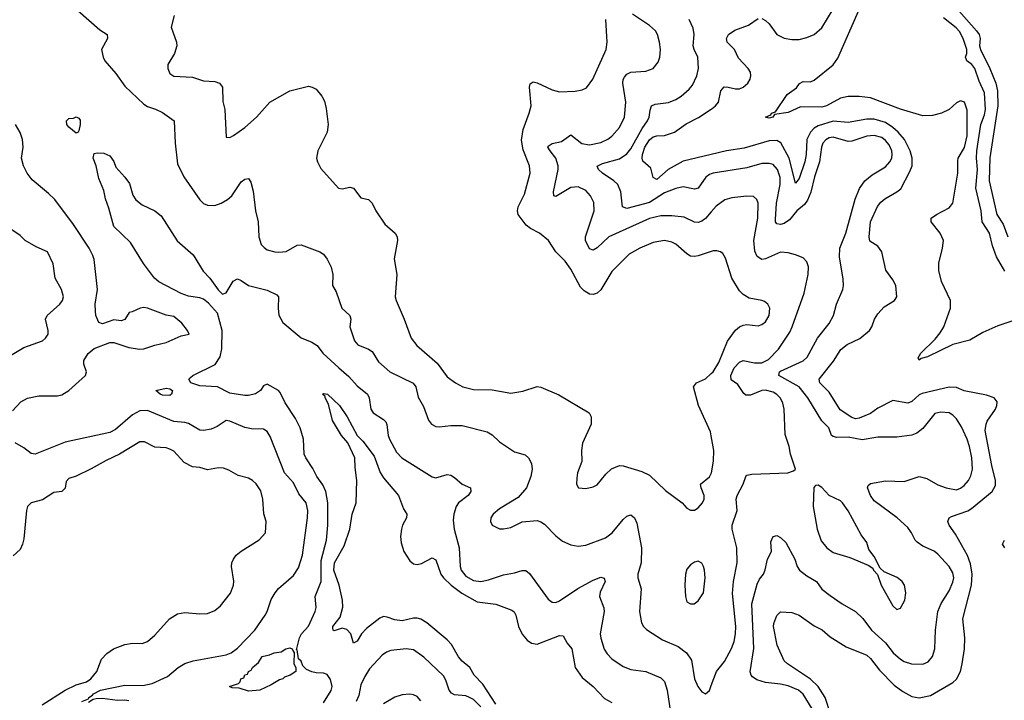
# Model space of a CAD drawing. Header units: inches. Extents: x 1173000 to 1307049, y 522583 to 678455.
# Tile 369 of 617: x 1256308 to 1261564, y 586176 to 589810. Entities that reach past the tile are written whole.
import ezdxf

# ---------------------------------------------------------------- set-up
doc = ezdxf.new("R2010")
doc.units = ezdxf.units.IN
doc.header["$MEASUREMENT"] = 0
doc.layers.add('B2558', color=7, linetype='Continuous')
doc.layers.add('B2568', color=7, linetype='Continuous')

msp = doc.modelspace()

# ---------------------------------------------------------------- linework, layer by layer
at = {"layer": 'B2558', "color": 5}
for points, elevation in [([(1256618.6, 589858.6), (1256735, 589755), (1256775.8, 589730), (1256777.4, 589710), (1256745.3, 589650), (1256753.6, 589610), (1256763.2, 589590), (1256822, 589522), (1256870, 589454), (1256970, 589359.2), (1256990, 589346.2), (1257032.2, 589332.2), (1257070, 589313.4), (1257132.4, 589270), (1257137.5, 589150), (1257150, 589040.5), (1257184.1, 588970), (1257270, 588847.8), (1257290, 588829), (1257310, 588819.6), (1257350, 588818.3), (1257383.7, 588830), (1257418, 588850), (1257439.7, 588870), (1257490, 588944.6), (1257510, 588958.9), (1257530, 588961.6), (1257542.5, 588942.5), (1257554, 588894), (1257566.7, 588790), (1257581.1, 588730), (1257584.4, 588650), (1257596.9, 588610), (1257612.6, 588592.6), (1257630, 588581.8), (1257669.7, 588570.3), (1257690.8, 588569.2), (1257730, 588572.9), (1257790, 588605.3), (1257810, 588607.2), (1257910, 588570.2), (1257930, 588558.3), (1257950, 588530.3), (1257970, 588487.7), (1257979.7, 588450), (1257977.1, 588390), (1257997.3, 588357.3), (1258028, 588270), (1258070.2, 588230), (1258075, 588210), (1258070.2, 588170), (1258094.6, 588094.6), (1258113.8, 588073.8), (1258170, 588051.2), (1258190, 588037.8), (1258223.5, 587983.5), (1258284.2, 587930), (1258408.6, 587868.6), (1258422.8, 587850), (1258434.4, 587794.4), (1258464.6, 587744.6), (1258491.3, 587671.3), (1258506, 587650), (1258530, 587638), (1258550, 587636.5), (1258610, 587643.5), (1258670, 587643.2), (1258804, 587610), (1258830, 587592.9), (1258870, 587555.3), (1258950, 587503.1), (1259006.1, 587486.1), (1259024.4, 587470), (1259039.6, 587439.6), (1259044, 587410), (1259037.5, 587370), (1259012.9, 587310), (1258970, 587259.1), (1258870, 587198.7), (1258835.5, 587170), (1258822.4, 587150), (1258821.6, 587130), (1258830.8, 587110), (1258870, 587090.5), (1258890.5, 587090.5), (1258930, 587097.6), (1258990.8, 587129.2), (1259070, 587135.8), (1259090, 587129.1), (1259110, 587115.3), (1259170, 587053.1), (1259205.6, 587025.6), (1259250, 587005.7), (1259290, 586999.5), (1259330, 587004.9), (1259436, 587044), (1259471.8, 587070), (1259530, 587140.7), (1259550, 587158.8), (1259570, 587166.8), (1259590, 587150.8), (1259602.3, 587122.3), (1259628.1, 586990), (1259626, 586910), (1259608.6, 586850), (1259608.4, 586830), (1259626.3, 586770), (1259616.9, 586650), (1259627.2, 586590), (1259638.7, 586570), (1259654.6, 586554.6), (1259739.2, 586499.2), (1259823.1, 586463.1), (1259867, 586430), (1259894, 586390), (1259911.2, 586290), (1259928.7, 586248.7), (1259950, 586220.3), (1259970, 586210.4), (1259990, 586228.2), (1260000, 586254.7)], 860), ([(1257131.8, 589831.8), (1257117.2, 589770), (1257145.7, 589690), (1257146.7, 589670), (1257134.4, 589630), (1257099.5, 589570), (1257098.3, 589550), (1257110, 589522.4), (1257130, 589509), (1257230, 589503.6), (1257290, 589483.2), (1257350, 589480.2), (1257375.3, 589470), (1257390.2, 589450), (1257392.6, 589372.6), (1257402.6, 589330), (1257410, 589182), (1257430, 589181), (1257450, 589190.8), (1257510, 589234.4), (1257572.8, 589290), (1257643.6, 589370), (1257750, 589430.3), (1257850, 589454), (1257870, 589450.3), (1257890, 589439.5), (1257921.4, 589401.4), (1257934.7, 589374.7), (1257944.4, 589335.6), (1257954.7, 589250), (1257950.2, 589210), (1257900.4, 589110), (1257893, 589070), (1257897.3, 589050), (1257915.5, 589015.5), (1258010, 588910.7), (1258030, 588906), (1258070, 588914.9), (1258090, 588910.5), (1258130, 588858), (1258170.6, 588850), (1258190, 588830.6), (1258208.9, 588788.9), (1258257.8, 588717.8), (1258313, 588670), (1258323, 588650), (1258325.5, 588630), (1258306.3, 588533.7), (1258320.8, 588450), (1258313.2, 588330), (1258317.5, 588310), (1258360.9, 588210), (1258397.4, 588110), (1258428.8, 588070), (1258536, 587976), (1258590, 587903.2), (1258634, 587870), (1258673.4, 587850), (1258730, 587834.7), (1258830, 587832.6), (1258930, 587816.4), (1258994.2, 587825.8), (1259070, 587852), (1259090, 587847.3), (1259186, 587806), (1259348, 587710), (1259358.4, 587690), (1259358, 587650), (1259311.8, 587548.2), (1259307.2, 587510), (1259308.8, 587450), (1259286.7, 587390), (1259282.4, 587362.4), (1259280.7, 587330), (1259290.7, 587310.7), (1259330, 587306), (1259370, 587314.9), (1259390, 587326), (1259436.8, 587383.2), (1259468.1, 587411.9), (1259510, 587429.1), (1259530, 587428.1), (1259630, 587396.5), (1259670, 587378.5), (1259755.4, 587295.4), (1259844, 587230), (1259870, 587201), (1259890, 587191), (1259910, 587190.8), (1259930, 587204), (1259953.3, 587230), (1259962.4, 587250), (1259961.3, 587270), (1259945.6, 587310), (1259942.9, 587330), (1259990, 587369.1), (1260000, 587387.1)], 880), ([(1260000, 588783.5), (1259970, 588748.1), (1259950, 588733.2), (1259930, 588726), (1259910, 588728.7), (1259855, 588755), (1259790, 588762.9), (1259730, 588762.1), (1259670, 588747.7), (1259452.8, 588650), (1259390, 588591), (1259370, 588578.7), (1259350, 588587), (1259329, 588630), (1259328.9, 588650), (1259375.2, 588790), (1259373.8, 588833.8), (1259355.3, 588870), (1259330, 588897.2), (1259290, 588918.2), (1259250, 588913.2), (1259170, 588866.2), (1259159.3, 588870), (1259158.5, 588890), (1259182.8, 589010), (1259183, 589030), (1259171, 589071), (1259140.4, 589110), (1259128.3, 589130), (1259130, 589134), (1259151.1, 589148.9), (1259200, 589160), (1259250, 589194.9), (1259309.4, 589149.4), (1259350, 589140.9), (1259410, 589154), (1259448.7, 589171.3), (1259470, 589187.3), (1259510, 589234.6), (1259537.3, 589290), (1259543.7, 589370), (1259527.5, 589470), (1259529.8, 589490), (1259537, 589503), (1259550, 589519.1), (1259570.5, 589529.5), (1259650, 589535.8), (1259689.6, 589550), (1259716.9, 589583.1), (1259725.3, 589610), (1259728.2, 589650), (1259723.7, 589690), (1259712.5, 589730), (1259701.5, 589750), (1259670, 589778.5), (1259580, 589840)], 860), ([(1260000, 588571.7), (1259930, 588548.3), (1259910, 588544.7), (1259890, 588547.5), (1259870, 588559.3), (1259811.4, 588611.4), (1259790, 588621), (1259750, 588629.9), (1259690, 588620.6), (1259618.7, 588590), (1259562, 588558), (1259470, 588466), (1259410, 588366.6), (1259390, 588349.2), (1259370, 588342.1), (1259350, 588343.9), (1259321.4, 588361.4), (1259301.6, 588381.6), (1259250, 588478.2), (1259220.2, 588520.2), (1259170, 588569.6), (1259130.7, 588630.7), (1259083.7, 588670), (1259034.5, 588694.5), (1259012.2, 588712.2), (1258969.1, 588769.1), (1258965, 588790), (1258969.8, 588810), (1259002.2, 588877.8), (1259033.7, 588990), (1259030.5, 589030), (1258995.1, 589115.1), (1258986.2, 589166.2), (1258995.9, 589224.1), (1259028.1, 589310), (1259038, 589350), (1259029, 589450), (1259032.4, 589467.6), (1259050, 589477.8), (1259070, 589473.5), (1259150, 589435), (1259190, 589425.3), (1259272.6, 589427.4), (1259310, 589434.6), (1259334, 589446), (1259368.4, 589491.6), (1259439.3, 589650), (1259444.1, 589690), (1259436.6, 589810)], 880), ([(1260000, 588986.4), (1259990, 588982.3), (1259971.8, 588968.2), (1259930, 588909.8), (1259910, 588904.7), (1259850, 588916.8), (1259810, 588909.2), (1259750, 588884.5), (1259670, 588834), (1259550, 588802), (1259526.2, 588810), (1259517.9, 588890), (1259501.9, 588930), (1259480.7, 588950), (1259419.4, 588990), (1259397.8, 589010), (1259391.7, 589028.3), (1259418.6, 589041.4), (1259510, 589067.6), (1259550, 589093.2), (1259570, 589120.2), (1259630.5, 589229.5), (1259660.4, 589270), (1259669.3, 589290), (1259673.1, 589326.9), (1259680.5, 589350), (1259701.1, 589358.9), (1259772, 589368), (1259810, 589383.2), (1259838.7, 589401.3), (1259881.9, 589438.1), (1259899.7, 589460.3), (1259923.5, 589510), (1259931.7, 589550), (1259928.6, 589610), (1259908.7, 589650), (1259904.1, 589670), (1259907.9, 589730), (1259904.2, 589764.2), (1259882.2, 589810)], 840), ([(1260000, 589090.7), (1259850, 589055.2), (1259770, 589010.6), (1259710, 588956.1), (1259690, 588967.6), (1259677.5, 589017.5), (1259634.7, 589054.7), (1259630.5, 589070), (1259633.2, 589090), (1259646, 589130), (1259670, 589167.4), (1259690, 589184), (1259710, 589189.6), (1259750, 589190.8), (1259803.5, 589210), (1259865.5, 589254.5), (1259931.6, 589288.4), (1260000, 589332.4)], 820), ([(1256270, 587720.5), (1256314.4, 587770), (1256350, 587788.9), (1256410, 587801.4), (1256510, 587801), (1256533, 587807), (1256570.8, 587830), (1256658.5, 587910), (1256664.8, 587930), (1256651.1, 587970), (1256651.2, 587990), (1256673, 588027), (1256705.5, 588054.5), (1256790, 588087), (1256810, 588085.7), (1256890, 588059.6), (1256950, 588050.3), (1256970, 588052.6), (1257030, 588072.7), (1257090, 588085.3), (1257170, 588121.4), (1257212.7, 588130), (1257204.7, 588150), (1257173.8, 588190), (1257130, 588225.1), (1257090, 588232.8), (1256990, 588269.1), (1256970, 588272.2), (1256950.9, 588269.1), (1256909.3, 588249.3), (1256893, 588247), (1256870, 588209.6), (1256850, 588201.6), (1256810, 588207.3), (1256750, 588186), (1256730, 588193.2), (1256715.1, 588230), (1256712.7, 588252.7), (1256711.1, 588291.1), (1256723.5, 588370), (1256705.7, 588530), (1256698.5, 588550), (1256678.4, 588590), (1256595.7, 588715.7), (1256494.8, 588850), (1256462.5, 588882.5), (1256375.3, 588955.3), (1256348.6, 588990), (1256327.7, 589030), (1256316.8, 589070), (1256326.4, 589130), (1256322.9, 589170), (1256310, 589207.6), (1256286.2, 589250)], 860), ([(1257930, 586161.8), (1257970, 586227.8), (1257975.3, 586250), (1257966.8, 586286.8), (1257950, 586313.6), (1257930, 586321), (1257890, 586321.8), (1257867.4, 586327.4), (1257839.8, 586339.8), (1257819.7, 586359.7), (1257810, 586385.2), (1257797, 586397), (1257790, 586446), (1257786, 586446), (1257801.2, 586510), (1257812.5, 586530), (1257850, 586571.6), (1257885, 586650), (1257890.7, 586670.7), (1257885.7, 586730), (1257918.2, 586810), (1257917.4, 586922.6), (1257946.6, 587030), (1257953.2, 587110), (1257953.1, 587230), (1257942.8, 587290), (1257925.8, 587325.8), (1257893.6, 587370), (1257873.7, 587413.7), (1257835, 587470), (1257826.9, 587490), (1257823.2, 587570), (1257805.6, 587630), (1257780.8, 587680.8), (1257724.7, 587764.7), (1257699.1, 587819.1), (1257690, 587829.7), (1257630, 587863), (1257610, 587855.1), (1257594.4, 587830), (1257567.4, 587812.6), (1257530, 587802.4), (1257510, 587803.2), (1257430, 587816.1), (1257364, 587850), (1257270, 587855.2), (1257221.5, 587870), (1257210.9, 587890), (1257220.3, 587899.7), (1257232.6, 587910), (1257351.5, 587968.5), (1257378.7, 588010), (1257388, 588052), (1257389, 588150), (1257363.6, 588243.6), (1257316.5, 588296.5), (1257290, 588318), (1257270, 588325.4), (1257210, 588333), (1257170, 588347.9), (1257050, 588409.8), (1257027.8, 588430), (1256968.4, 588508.4), (1256899.3, 588619.3), (1256810, 588705.1), (1256784.3, 588804.3), (1256765.9, 588854.1), (1256758, 588898), (1256730, 588962), (1256716.2, 589030), (1256700.9, 589070), (1256705.2, 589094.8), (1256722, 589098), (1256757.3, 589097.3), (1256790, 589082), (1256810, 589052), (1256821.7, 589021.7), (1256870, 588968.7), (1256894.3, 588934.3), (1256912.1, 588872.1), (1256928.4, 588848.4), (1256961.4, 588821.4), (1257030, 588788.8), (1257062.7, 588762.7), (1257148.2, 588628.2), (1257234.9, 588554.9), (1257286.7, 588466.7), (1257322.8, 588430), (1257367.1, 588367.1), (1257390, 588344.9), (1257410, 588350.5), (1257447.2, 588412.8), (1257470, 588425.3), (1257490, 588418), (1257530, 588390.3), (1257630, 588365.3), (1257680.3, 588340.3), (1257690.4, 588330), (1257687.1, 588270), (1257691.9, 588231.9), (1257712.5, 588192.5), (1257810, 588111.3), (1257867.8, 588087.8), (1257895.5, 588070), (1257926.7, 588030), (1258011, 587950), (1258065.3, 587905.3), (1258110, 587854.2), (1258164, 587810), (1258173, 587790), (1258182, 587730), (1258194.7, 587710), (1258250, 587675.6), (1258262, 587662), (1258267.9, 587647.9), (1258274.4, 587590), (1258282, 587570), (1258320.3, 587500.3), (1258347.6, 587470), (1258510, 587368.2), (1258530, 587364.4), (1258590, 587382), (1258610, 587378), (1258630, 587366), (1258670, 587329.1), (1258714.4, 587310), (1258716.5, 587290), (1258701.5, 587270), (1258650.2, 587230), (1258638, 587210), (1258626, 587170), (1258622.7, 587137.3), (1258626.6, 587090), (1258654.1, 586990), (1258659.8, 586890), (1258665.6, 586870), (1258690, 586838.2), (1258730, 586816.1), (1258770, 586810.9), (1258810, 586819.1), (1258890, 586846.5), (1258950, 586856.2), (1258990, 586869.2), (1259010, 586869.1), (1259030, 586853.4), (1259130, 586714.9), (1259150, 586700.3), (1259170, 586698.3), (1259190, 586707.1), (1259287.7, 586772.3), (1259370, 586816.8), (1259410, 586833.6), (1259428.4, 586828.4), (1259432.9, 586810), (1259406.7, 586753.3), (1259404, 586730), (1259426.3, 586670), (1259429.1, 586650), (1259407.3, 586530), (1259410, 586507.7), (1259428.8, 586448.8), (1259444, 586424), (1259470, 586397.4), (1259530, 586355.3), (1259570, 586340.7), (1259650, 586329), (1259730, 586295.6), (1259750, 586276.4), (1259765.2, 586230), (1259782.7, 586110)], 840), ([(1256250, 588011.3), (1256330, 588060.3), (1256430, 588095.6), (1256446.6, 588110), (1256459.1, 588130), (1256460.5, 588150), (1256446, 588210), (1256454, 588230), (1256521.5, 588290), (1256536.4, 588310), (1256541.2, 588330), (1256531.3, 588370), (1256497.1, 588430), (1256486.9, 588506.9), (1256457.2, 588570), (1256396.4, 588596.4), (1256338, 588630), (1256310, 588656.9), (1256250, 588698.4)], 880), ([(1260000, 587587.4), (1259996, 587610), (1259931.9, 587750), (1259904.5, 587850), (1259920.9, 587870), (1259970, 587891.8), (1260000, 587920)], 880), ([(1258850, 586155.6), (1258781.2, 586261.2), (1258734.5, 586310), (1258710.6, 586350), (1258670, 586384.2), (1258650, 586407.3), (1258612.9, 586472.9), (1258590, 586498.8), (1258482.4, 586590), (1258450, 586609), (1258430, 586614.2), (1258410, 586614.2), (1258350, 586600.6), (1258310, 586605), (1258270, 586620.4), (1258250, 586622.7), (1258230, 586614.9), (1258160.2, 586559.8), (1258132.6, 586530), (1258110, 586491.8), (1258090, 586480.9), (1258075.6, 586530), (1258054.6, 586554.6), (1258030, 586560.5), (1257987.5, 586547.5), (1257982, 586550), (1257980.1, 586560.1), (1257979.6, 586570), (1258019.7, 586620.3), (1258033.5, 586673.5), (1258031.1, 586710), (1258013.1, 586790), (1257985.7, 586870), (1257988.5, 586910), (1258040.3, 586999.7), (1258070.8, 587090), (1258083.5, 587170), (1258104.2, 587230), (1258108.4, 587350), (1258098.9, 587418.9), (1258097.7, 587470), (1258060.3, 587550), (1258025.7, 587590), (1257978.4, 587670), (1257957.4, 587757.4), (1257938, 587790), (1257938, 587798), (1257925.2, 587810), (1257930, 587813), (1257950.4, 587810), (1258015.9, 587750), (1258056.6, 587690), (1258109.5, 587589.5), (1258140.2, 587560.2), (1258200, 587480), (1258232.9, 587392.9), (1258250, 587364.4), (1258330.3, 587270), (1258357.2, 587197.2), (1258375.3, 587170), (1258373.7, 587150), (1258351.3, 587110), (1258345.6, 587090), (1258341.2, 587050), (1258344.2, 587015.8), (1258359.2, 586970), (1258390, 586920.3), (1258410, 586904.9), (1258430, 586901.3), (1258453.6, 586906.4), (1258510, 586936.4), (1258530, 586926.4), (1258557.1, 586850), (1258571, 586830), (1258610.8, 586790.8), (1258668.2, 586748.2), (1258750, 586700.6), (1258850, 586688.8), (1258936.1, 586656.1), (1258947.2, 586647.2), (1258956.9, 586630), (1258971.1, 586570), (1258990, 586528.4), (1259017, 586497), (1259040.6, 586480.6), (1259070, 586474.7), (1259190, 586521.8), (1259210, 586519.3), (1259230, 586480.7), (1259254.9, 586450), (1259273.8, 586350), (1259310, 586298), (1259369.6, 586249.6), (1259430, 586185.4), (1259470, 586164.8)], 820), ([(1256638.9, 586170), (1256676.1, 586183.9), (1256676.3, 586190), (1256697.5, 586202.5), (1256701.2, 586210), (1256739.7, 586230), (1256870, 586256.6), (1256964.9, 586255.1), (1257014.5, 586265.5), (1257096.5, 586303.5), (1257154, 586350), (1257190, 586372.8), (1257233.7, 586386.3), (1257410, 586419), (1257436.4, 586430), (1257470, 586454.3), (1257563.5, 586550), (1257618.9, 586630), (1257629.8, 586650.2), (1257650, 586714), (1257671.6, 586750), (1257690, 586772.4), (1257770, 586842.3), (1257796.6, 586883.4), (1257817, 586950), (1257844.2, 587150), (1257845.9, 587190), (1257837.2, 587230), (1257797.3, 587277.3), (1257770, 587336.4), (1257722.2, 587390), (1257644.8, 587584.8), (1257630, 587611.3), (1257610, 587623.5), (1257545.9, 587625.9), (1257510, 587632.1), (1257430, 587666), (1257410, 587669.7), (1257362, 587638), (1257330, 587624.2), (1257290, 587616.8), (1257270, 587618.7), (1257210, 587653.8), (1257190, 587659.8), (1257130, 587664.9), (1256990, 587723.4), (1256950, 587720.9), (1256910, 587699.4), (1256818.9, 587621.1), (1256790, 587604.9), (1256550, 587553.9), (1256390, 587490.4), (1256370, 587493), (1256330, 587523.5), (1256284.2, 587550)], 860), ([(1256428.5, 586151.5), (1256550, 586229.1), (1256610, 586258.6), (1256665.1, 586274.9), (1256688, 586290), (1256719.8, 586330), (1256744.7, 586395.3), (1256773.9, 586426.1), (1256809.4, 586450.6), (1256870, 586474), (1256910, 586480.2), (1256961, 586479), (1256990, 586488.9), (1257030, 586524.2), (1257106.9, 586610), (1257150, 586637.3), (1257190, 586644), (1257270, 586636.9), (1257310, 586639.5), (1257350, 586655.3), (1257379.4, 586680.6), (1257432.5, 586747.5), (1257449.7, 586790), (1257451, 586811), (1257438.5, 586890), (1257440.4, 586910), (1257448.6, 586930), (1257463.9, 586950), (1257490, 586972.4), (1257587.2, 587032.8), (1257620.9, 587070), (1257623.5, 587130), (1257611.7, 587171.7), (1257605.5, 587250), (1257594.5, 587294.5), (1257570, 587331.5), (1257550, 587349.7), (1257530, 587361.1), (1257475.2, 587375.2), (1257425.2, 587405.2), (1257395.2, 587415.2), (1257370, 587417.2), (1257310, 587406.9), (1257270, 587418.3), (1257230, 587423), (1257186.2, 587446.2), (1257130, 587505.6), (1257110, 587517.2), (1257090, 587523.1), (1257030, 587528), (1256975, 587555), (1256950, 587555.5), (1256841.3, 587490), (1256770, 587456.8), (1256690, 587410.8), (1256610, 587373.1), (1256570, 587360.4), (1256555.8, 587344.2), (1256550, 587307.8), (1256532.2, 587290), (1256490, 587284.4), (1256430, 587246.3), (1256370, 587229.3), (1256350.4, 587209.6), (1256343.8, 587190), (1256330, 587038), (1256323.8, 587010), (1256310, 586981.2), (1256273.5, 586946.5)], 880), ([(1258770, 586141.3), (1258730, 586179.2), (1258710, 586191.2), (1258690, 586198.9), (1258630, 586205.7), (1258613.6, 586213.6), (1258601.2, 586230), (1258583.5, 586283.5), (1258570, 586305.7), (1258465.8, 586405.8), (1258410, 586444.4), (1258370.9, 586450.9), (1258290, 586442.2), (1258266.7, 586433.3), (1258243.5, 586416.5), (1258175.8, 586344.2), (1258150, 586303.1), (1258130, 586258.9), (1258118.1, 586201.9), (1258104.7, 586170)], 840), ([(1258450, 586173.3), (1258430, 586195.8), (1258410, 586205.7), (1258390, 586208.4), (1258350, 586204.4), (1258310, 586193.3), (1258250, 586157.6)], 860), ([(1256890, 586173.2), (1256870, 586176.9), (1256830, 586174.8), (1256750, 586184.6), (1256716.9, 586183.1), (1256700.9, 586179.1), (1256675.8, 586164.2)], 860)]:
    msp.add_lwpolyline(points, dxfattribs=dict(at, elevation=elevation))
for points, elevation in [([(1256610, 589203.7), (1256570, 589235.1), (1256559.6, 589250), (1256558.4, 589270), (1256570, 589283), (1256596, 589284), (1256610, 589291.3), (1256623.6, 589283.6), (1256630, 589274), (1256630.8, 589250), (1256623.5, 589216.5), (1256621, 589210)], 840), ([(1257110, 587803.6), (1257070, 587805.4), (1257057.2, 587810), (1257035.3, 587830), (1257090, 587842.4), (1257110, 587839.3), (1257124, 587830), (1257118, 587810)], 840), ([(1259930, 586919), (1259910, 586914), (1259890, 586899), (1259870, 586875.3), (1259863, 586850), (1259859.1, 586790), (1259862, 586730), (1259870, 586701), (1259890, 586690.8), (1259909.1, 586690.9), (1259930, 586706), (1259959.3, 586750), (1259967, 586830), (1259964.5, 586870), (1259958, 586890), (1259950, 586908.7)], 880), ([(1257770, 586434), (1257774, 586434), (1257771.3, 586370), (1257782, 586350), (1257782, 586330), (1257752, 586310), (1257721, 586299), (1257712, 586290), (1257694.4, 586285.6), (1257650, 586258), (1257590, 586229.5), (1257530, 586225.2), (1257480.4, 586240.4), (1257443.1, 586243.1), (1257428, 586250), (1257475.3, 586264.7), (1257485.2, 586274.8), (1257489.3, 586290), (1257504.7, 586295.3), (1257510, 586310.8), (1257524, 586316), (1257529.2, 586330), (1257544, 586336), (1257550, 586351.3), (1257582, 586378), (1257602, 586410), (1257642, 586418), (1257666, 586430), (1257704.7, 586435.3), (1257728, 586450), (1257750, 586456), (1257762, 586450)], 840)]:
    msp.add_lwpolyline(points, close=True, dxfattribs=dict(at, elevation=elevation))
at = {"layer": 'B2568', "color": 5}
for points, elevation in [([(1260270, 589815.4), (1260290, 589805.5), (1260310, 589787), (1260350.9, 589730.9), (1260390, 589710.6), (1260430, 589703.9), (1260470, 589704.5), (1260510, 589713.9), (1260550, 589731.3), (1260590, 589765.5), (1260650, 589865.1)], 820), ([(1261610, 588201.2), (1261530, 588175.1), (1261450, 588139.6), (1261380.9, 588099.1), (1261290, 588075.9), (1261154.9, 588010), (1261120.1, 587999.9), (1261110, 587992.7), (1261103.7, 588003.7), (1261119.3, 588030), (1261195.6, 588104.4), (1261222.7, 588137.3), (1261241.2, 588170), (1261277.3, 588270), (1261276.8, 588310), (1261230, 588411.3), (1261214.9, 588470), (1261215.2, 588510), (1261234.7, 588590), (1261239.5, 588630), (1261222.2, 588670), (1261173.1, 588730), (1261174.7, 588750), (1261202.6, 588770), (1261270, 588804.8), (1261290.5, 588830), (1261316, 588990), (1261315.8, 589055.8), (1261318.8, 589070), (1261352.7, 589127.3), (1261366.1, 589190), (1261366.9, 589326.9), (1261352.5, 589370), (1261330, 589376.3), (1261310, 589365.2), (1261270.5, 589329.5), (1261230, 589310.4), (1261181.3, 589298.7), (1261130, 589296.6), (1261010, 589332), (1260850, 589392.4), (1260790, 589400.3), (1260730, 589399.3), (1260690, 589391.3), (1260615.1, 589350), (1260590, 589342.5), (1260476.1, 589343.9), (1260410, 589314), (1260337.1, 589302.9), (1260329.1, 589289.1), (1260310, 589284.5), (1260289.7, 589290), (1260317.4, 589302.6), (1260322, 589310), (1260342.8, 589317.2), (1260405, 589410), (1260454.8, 589445.2), (1260471, 589469), (1260490, 589480.6), (1260530, 589478.8), (1260550, 589487.5), (1260651.2, 589568.8), (1260676.5, 589603.5), (1260791.8, 589868.2)], 780), ([(1261310, 589870.9), (1261416.4, 589750), (1261430.1, 589730.1), (1261435.8, 589710), (1261431.7, 589670), (1261437.5, 589650), (1261488, 589550), (1261518.6, 589470), (1261527.4, 589430), (1261530.1, 589350), (1261487.9, 589072.1), (1261483, 588950), (1261524.8, 588770), (1261557.6, 588717.6), (1261583.1, 588650)], 760), ([(1260000, 589332.4), (1260004.6, 589335.4), (1260022.8, 589350), (1260037.8, 589370), (1260051.5, 589430), (1260069.4, 589450.6), (1260090, 589450.1), (1260130, 589439.8), (1260150, 589440.6), (1260170.9, 589449.1), (1260194.6, 589470), (1260207.7, 589492.3), (1260211.6, 589510), (1260208.9, 589530), (1260197.1, 589550), (1260144.6, 589604.6), (1260124.2, 589650), (1260085.3, 589690), (1260081.1, 589710), (1260092.7, 589730), (1260126.4, 589753.6), (1260198.7, 589781.3), (1260250, 589815.8)], 820), ([(1261566.8, 588466.8), (1261523.3, 588543.3), (1261502.1, 588602.1), (1261485.6, 588670), (1261445.8, 588730), (1261441.3, 588790), (1261412.1, 588910), (1261421.8, 589010), (1261415.8, 589070), (1261417.8, 589110), (1261438.8, 589250), (1261458.5, 589301.5), (1261464.2, 589330), (1261458.8, 589418.8), (1261430, 589482), (1261407.5, 589550), (1261391.2, 589571.2), (1261365.1, 589590), (1261360.2, 589600.2), (1261357, 589610), (1261363.8, 589630), (1261364.1, 589650), (1261344.1, 589710), (1261326, 589746), (1261306.6, 589766.6), (1261239.6, 589819.6)], 760), ([(1260638.9, 586098.9), (1260607.5, 586190), (1260569.9, 586250), (1260530, 586287.8), (1260406.6, 586370), (1260390, 586386.6), (1260352, 586470), (1260331.7, 586570), (1260333.4, 586586.6), (1260350, 586628.2), (1260370, 586648.2), (1260430, 586645.2), (1260470, 586630.2), (1260550, 586573.8), (1260591.8, 586551.8), (1260635.3, 586515.3), (1260720.4, 586460.4), (1260830, 586416.3), (1260850, 586398.2), (1260897.3, 586337.3), (1260977.3, 586257.3), (1261022.2, 586222.2), (1261070, 586196.8), (1261110, 586188.8), (1261170, 586201.5), (1261290, 586271), (1261310, 586289.3), (1261331.4, 586328.6), (1261340.1, 586370), (1261351.3, 586450), (1261353.6, 586510), (1261342.9, 586610), (1261389.9, 586790.1), (1261393.2, 586850), (1261384.2, 586904.2), (1261368, 586948), (1261303.4, 587063.4), (1261269.8, 587110), (1261263.1, 587130), (1261270.9, 587150), (1261282.2, 587157.8), (1261370, 587187.8), (1261390, 587200.5), (1261500.5, 587290), (1261516.8, 587323.2), (1261517.3, 587350), (1261497.1, 587430), (1261462.9, 587617.1), (1261466.8, 587650), (1261473.8, 587666.2), (1261517.6, 587730), (1261525.1, 587750), (1261526.6, 587770), (1261510.7, 587790.7), (1261470, 587804.8), (1261350, 587827.3), (1261310, 587846.2), (1261270, 587847.9), (1261125.9, 587814.1), (1261110, 587807.3), (1261070, 587771.9), (1261050, 587762), (1260970, 587776.6), (1260890, 587735.1), (1260850, 587706.9), (1260790, 587682.5), (1260770, 587679.2), (1260750, 587685.2), (1260687.4, 587727.4), (1260630, 587821.6), (1260579.8, 587870), (1260576.8, 587890), (1260652.8, 587987.2), (1260691.7, 588048.3), (1260724.7, 588075.3), (1260793, 588107), (1260843.9, 588150), (1260856.5, 588170), (1260870.9, 588210), (1260890, 588238.9), (1260923.4, 588276.6), (1260978, 588310), (1260990.8, 588329.2), (1260985.3, 588390), (1260970, 588421.3), (1260931.9, 588471.9), (1260910.5, 588570.5), (1260890, 588601.4), (1260847.4, 588627.4), (1260842.2, 588650), (1260849.9, 588730.1), (1260888.1, 588811.9), (1260904.9, 588835.1), (1260926, 588854), (1260991.5, 588890), (1261012.7, 588907.3), (1261060.5, 588999.5), (1261071.8, 589030), (1261073.4, 589070), (1261061.9, 589110), (1261031.3, 589170), (1260998.2, 589210), (1260970, 589234.6), (1260930, 589260.3), (1260870, 589279.2), (1260830, 589278.5), (1260730, 589260.8), (1260650, 589267.8), (1260570, 589243.6), (1260548.5, 589230), (1260530.1, 589210), (1260510.5, 589170), (1260507.2, 589090), (1260498.7, 589050), (1260470, 588962.4), (1260450, 588936.2), (1260416.7, 589070), (1260371.6, 589151.6), (1260350, 589165.4), (1260310, 589162.8), (1260176.1, 589123.9), (1260081.3, 589110), (1260000, 589090.7)], 820), ([(1260538.7, 586130), (1260490, 586208.5), (1260465, 586230), (1260410, 586253.6), (1260370, 586262.3), (1260290, 586270.7), (1260244.1, 586284.1), (1260220.4, 586300.4), (1260212.2, 586310), (1260207.5, 586327.5), (1260227, 586453), (1260217.3, 586690), (1260245.1, 586794.9), (1260257.6, 586822.4), (1260278.4, 586850), (1260287.7, 586872.3), (1260300.3, 586930), (1260321.1, 586970), (1260318.6, 587021.4), (1260330, 587051), (1260350, 587056), (1260370, 587044.9), (1260397.7, 587017.7), (1260445.6, 586930), (1260458, 586890), (1260470.3, 586870), (1260510, 586840.3), (1260562.4, 586810), (1260590, 586768.5), (1260634.8, 586734.8), (1260698.4, 586690), (1260770.7, 586650.7), (1260810, 586611.6), (1260855, 586550), (1260930, 586482.7), (1260971, 586430), (1261010, 586395.8), (1261030, 586383.2), (1261069.7, 586370.3), (1261130, 586369.1), (1261158.2, 586381.8), (1261181.7, 586410), (1261194, 586450), (1261197.3, 586550), (1261209.1, 586650), (1261227, 586693), (1261270, 586760.3), (1261290, 586806.4), (1261294.1, 586830), (1261290, 586857), (1261270.9, 586890), (1261210, 586956.4), (1261190, 586972.1), (1261130, 586998.9), (1261099.4, 587019.4), (1261088.8, 587030), (1261069.8, 587070), (1261050, 587097.7), (1260992.6, 587150), (1260870, 587241), (1260850.8, 587270), (1260834.7, 587310), (1260837.6, 587322.4), (1260850, 587333.4), (1260930, 587346.7), (1261030, 587343.5), (1261110, 587370.2), (1261150, 587359.7), (1261210, 587326.5), (1261254, 587310), (1261310, 587300.2), (1261330, 587307.8), (1261350, 587321.8), (1261374.1, 587350), (1261386.6, 587373.4), (1261394.1, 587410), (1261390.4, 587470), (1261377.8, 587530), (1261365.9, 587570), (1261336.3, 587636.3), (1261310, 587677.7), (1261290, 587698.2), (1261269.3, 587710), (1261225, 587715), (1261193.8, 587706.2), (1261130, 587627.1), (1261097.6, 587602.4), (1261070, 587590.7), (1260990, 587581), (1260890, 587581), (1260806.3, 587566.3), (1260730, 587580.3), (1260670, 587578.9), (1260650, 587583.8), (1260641.1, 587590), (1260628, 587630), (1260590, 587667.1), (1260514.8, 587790), (1260470, 587848.7), (1260361, 587910), (1260364.1, 587930), (1260370, 587933.9), (1260490.9, 587989.1), (1260512.1, 588007.9), (1260567.2, 588110), (1260630, 588187.6), (1260652.9, 588230), (1260668.9, 588290), (1260702, 588370), (1260706.2, 588390), (1260704.4, 588424.4), (1260683.9, 588543.9), (1260687.1, 588590), (1260717.7, 588670), (1260768.9, 588851.1), (1260792.2, 588907.8), (1260820.4, 588950), (1260858.2, 588981.8), (1260930, 589024.6), (1260954.1, 589050), (1260963.4, 589070), (1260966.4, 589090), (1260963.8, 589110), (1260950, 589141.2), (1260930, 589165.2), (1260910, 589179.9), (1260870, 589192.1), (1260830, 589188.5), (1260750, 589160.5), (1260730, 589159.9), (1260650, 589181.9), (1260630, 589179), (1260611.1, 589168.9), (1260595.9, 589150), (1260588, 589130), (1260577.2, 589050), (1260550.7, 588970), (1260530.9, 588889.1), (1260514.3, 588845.7), (1260497.4, 588822.6), (1260457.7, 588790), (1260418.5, 588741.5), (1260390, 588722), (1260370, 588716.5), (1260350, 588720.4), (1260343.7, 588730), (1260343, 588743), (1260347.4, 588830), (1260368.5, 588930), (1260367.6, 588967.6), (1260354, 589010), (1260330, 589035.7), (1260310, 589041.8), (1260270, 589041.3), (1260190, 589018.9), (1260010, 588990.5), (1260000, 588986.4)], 840), ([(1260000, 586254.7), (1260028.5, 586330), (1260070, 586382.6), (1260107.7, 586452.3), (1260121.9, 586490), (1260129.9, 586530), (1260130.4, 586569.6), (1260113.9, 586746.1), (1260118.7, 586810), (1260137.4, 586910), (1260137.3, 586990), (1260111.4, 587090), (1260112.2, 587110), (1260138.3, 587190), (1260133.8, 587250), (1260137.5, 587270), (1260170.9, 587330), (1260183.7, 587370), (1260190, 587377.3), (1260216.2, 587383.8), (1260409.6, 587390.4), (1260439.5, 587400.5), (1260449, 587410), (1260422.4, 587490), (1260416.2, 587530), (1260395.2, 587595.2), (1260389, 587730), (1260382.5, 587762.5), (1260369.1, 587789.1), (1260350, 587809.1), (1260330, 587820.8), (1260290, 587830.9), (1260270, 587829.2), (1260210, 587804.6), (1260185.2, 587805.2), (1260173.4, 587813.4), (1260141.2, 587861.2), (1260106.8, 587886.8), (1260104.7, 587910), (1260122.7, 587950), (1260150, 587980.8), (1260170, 587989.5), (1260230, 587978.3), (1260270, 587977.9), (1260305.1, 587994.9), (1260359.4, 588050), (1260418.7, 588141.3), (1260431.7, 588170), (1260495.3, 588350), (1260517.6, 588450), (1260518.7, 588490), (1260510, 588517), (1260490, 588537.6), (1260450, 588554.7), (1260410, 588564.4), (1260370, 588568.7), (1260290, 588532.1), (1260270, 588529.8), (1260245.5, 588545.5), (1260233.4, 588573.4), (1260226.7, 588630), (1260248.3, 588750), (1260251.2, 588830), (1260243.1, 588850), (1260225, 588865), (1260190, 588868), (1260110, 588858.9), (1260072.4, 588847.6), (1260025.9, 588814.1), (1260000, 588783.5)], 860), ([(1260000, 587920), (1260010, 587929.3), (1260040.9, 587979.1), (1260086.3, 588093.7), (1260130, 588152.2), (1260150, 588170.4), (1260170, 588179.5), (1260190, 588183.1), (1260250, 588175.8), (1260270, 588182), (1260290, 588197.1), (1260309.7, 588230), (1260312.2, 588270), (1260301.6, 588290), (1260284.7, 588304.7), (1260270, 588311.1), (1260202.5, 588322.5), (1260170, 588341.6), (1260150, 588361.6), (1260109.9, 588429.9), (1260076.4, 588536.4), (1260061.1, 588561.1), (1260050, 588569.7), (1260030, 588575.6), (1260010, 588575), (1260000, 588571.7)], 880), ([(1260000, 587387.1), (1260001.6, 587390), (1260012.2, 587452.2), (1260013.7, 587510), (1260000, 587587.4)], 880), ([(1261567.5, 586990), (1261554.3, 587010), (1261565.8, 587030)], 780)]:
    msp.add_lwpolyline(points, dxfattribs=dict(at, elevation=elevation))
at = {"layer": 'B2568', "color": 5, "elevation": 860}
msp.add_lwpolyline([(1260570, 587325.2), (1260556.9, 587323.1), (1260547.3, 587312.7), (1260544.2, 587210), (1260564.8, 587090), (1260587.6, 587027.6), (1260616.9, 586990), (1260650, 586964.2), (1260738.9, 586938.9), (1260838, 586898), (1260862, 586882), (1260866.8, 586870), (1260888.1, 586848.1), (1260906.7, 586790), (1260970, 586680.7), (1260990, 586660.7), (1261010, 586667.3), (1261032.6, 586710), (1261038.9, 586750), (1261031.3, 586790), (1261019.7, 586810), (1260991.7, 586831.7), (1260922.4, 586862.4), (1260901.5, 586881.5), (1260870, 586944), (1260841.6, 586981.6), (1260830, 587019), (1260799.7, 587059.7), (1260730, 587187.3), (1260701.3, 587230), (1260690, 587240.5), (1260629.8, 587269.8), (1260590, 587311.8)], close=True, dxfattribs=at)

doc.saveas('drawing.dxf')
